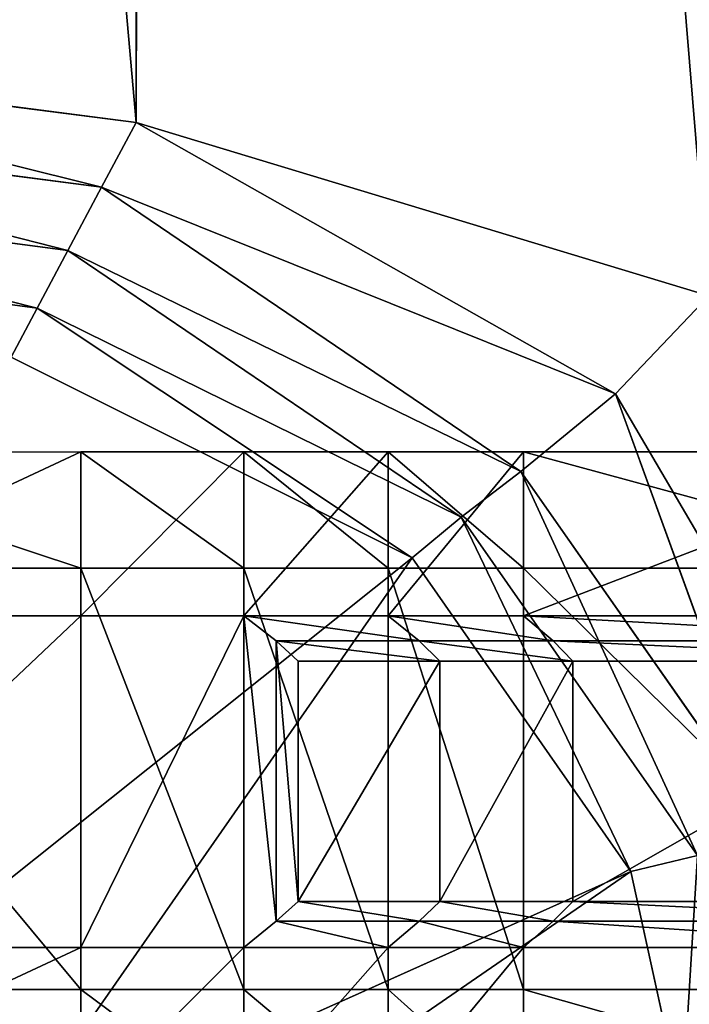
# Model space of a CAD drawing. Extents: x 0 to 31, y 0 to 21.2.
# Tile 397 of 574: x 22.246 to 23.021, y 4.726 to 5.865. Entities that reach past the tile are written whole.
import ezdxf

# ---------------------------------------------------------------- set-up
doc = ezdxf.new("R2010")
doc.units = 0
doc.header["$MEASUREMENT"] = 0
doc.layers.get('0').update_dxf_attribs({"color": 13, "linetype": 'CONTINUOUS'})
for name, color, linetype in [('CAST_IRON', 250, 'CONTINUOUS'), ('GALVANIZED_METAL', 252, 'CONTINUOUS'), ('GRATES', 250, 'CONTINUOUS')]:
    doc.layers.add(name, color=color, linetype=linetype)

# ---------------------------------------------------------------- blocks, each defined once
blk = doc.blocks.new('NGM5058UC_TRADECAD_DXF')
at = {"layer": 'CAST_IRON', "color": 0}
for p, q in [((6.8616, -4.87565, -0.18725), (6.8794, 2.72605, -0.18725)), ((6.8616, -4.87565, -0.18725), (6.8794, 2.72605, -0.18725)), ((6.8616, -4.87565, -0.18725), (6.1622, -4.78625, -0.18725)), ((6.8616, -4.87565, -0.18725), (6.1622, -4.78625, -0.18725)), ((6.8217, -4.95055, -0.17635), (6.1605, -4.86485, -0.17575)), ((6.8217, -4.95055, -0.17635), (6.1605, -4.86485, -0.17575)), ((6.8616, -4.87565, -0.18725), (6.8217, -4.95055, -0.17635)), ((6.8616, -4.87565, -0.18725), (6.8217, -4.95055, -0.17635)), ((7.5241, -5.07615, -0.18725), (6.8616, -4.87565, -0.18725)), ((6.8616, -4.87565, -0.18725), (7.4162, -5.18945, -0.17895)), ((6.8616, -4.87565, -0.18725), (7.4162, -5.18945, -0.17895)), ((7.5241, -5.07615, -0.18725), (6.8616, -4.87565, -0.18725)), ((6.7826, -5.02385, -0.14315), (6.1567, -4.94135, -0.14085)), ((6.7826, -5.02385, -0.14315), (6.1567, -4.94135, -0.14085)), ((6.8217, -4.95055, -0.17635), (6.7826, -5.02385, -0.14315)), ((6.8217, -4.95055, -0.17635), (6.7826, -5.02385, -0.14315)), ((7.4162, -5.18945, -0.17895), (6.8217, -4.95055, -0.17635)), ((6.8217, -4.95055, -0.17635), (7.3066, -5.27935, -0.14405)), ((6.8217, -4.95055, -0.17635), (7.3066, -5.27935, -0.14405)), ((7.4162, -5.18945, -0.17895), (6.8217, -4.95055, -0.17635)), ((6.7471, -5.09065, -0.08905), (6.1508, -5.01025, -0.08415)), ((6.7471, -5.09065, -0.08905), (6.1508, -5.01025, -0.08415)), ((6.7471, -5.09065, -0.08905), (6.7826, -5.02385, -0.14315)), ((6.7471, -5.09065, -0.08905), (6.7826, -5.02385, -0.14315)), ((6.7826, -5.02385, -0.14315), (7.3066, -5.27935, -0.14405)), ((6.7826, -5.02385, -0.14315), (7.3066, -5.27935, -0.14405)), ((7.5241, -5.07615, -0.18725), (7.4162, -5.18945, -0.17895)), ((7.5241, -5.07615, -0.18725), (7.4162, -5.18945, -0.17895)), ((6.717, -5.14705, -0.01805), (6.7471, -5.09065, -0.08905)), ((6.717, -5.14705, -0.01805), (6.7471, -5.09065, -0.08905)), ((6.7471, -5.09065, -0.08905), (7.2377, -5.33245, -0.09105)), ((6.7471, -5.09065, -0.08905), (7.2377, -5.33245, -0.09105)), ((7.1811, -5.37945, -0.02125), (6.717, -5.14705, -0.01805)), ((7.1811, -5.37945, -0.02125), (6.717, -5.14705, -0.01805)), ((7.3066, -5.27935, -0.14405), (7.4162, -5.18945, -0.17895)), ((7.3066, -5.27935, -0.14405), (7.4162, -5.18945, -0.17895)), ((7.7022, -5.67735, -0.17625), (7.4162, -5.18945, -0.17895)), ((7.4162, -5.18945, -0.17895), (7.602, -5.70145, -0.14285)), ((7.4162, -5.18945, -0.17895), (7.602, -5.70145, -0.14285)), ((7.7022, -5.67735, -0.17625), (7.4162, -5.18945, -0.17895)), ((7.2377, -5.33245, -0.09105), (7.3066, -5.27935, -0.14405)), ((7.2377, -5.33245, -0.09105), (7.3066, -5.27935, -0.14405)), ((7.3066, -5.27935, -0.14405), (7.602, -5.70145, -0.14285)), ((7.3066, -5.27935, -0.14405), (7.602, -5.70145, -0.14285)), ((7.2377, -5.33245, -0.09105), (7.1811, -5.37945, -0.02125)), ((7.2377, -5.33245, -0.09105), (7.1811, -5.37945, -0.02125)), ((7.5108, -5.72355, -0.08835), (7.2377, -5.33245, -0.09105)), ((7.5108, -5.72355, -0.08835), (7.2377, -5.33245, -0.09105)), ((6.5712, -5.86575, 0.43245), (7.1811, -5.37945, -0.02125)), ((6.5712, -5.86575, 0.43245), (7.1811, -5.37945, -0.02125)), ((7.434, -5.74205, -0.01705), (7.1811, -5.37945, -0.02125)), ((7.434, -5.74205, -0.01705), (7.1811, -5.37945, -0.02125)), ((7.434, -5.74205, -0.01705), (7.5108, -5.72355, -0.08835)), ((7.434, -5.74205, -0.01705), (7.5108, -5.72355, -0.08835)), ((7.434, -5.74205, -0.01705), (6.6979, -6.07205, 0.44385)), ((7.434, -5.74205, -0.01705), (6.6979, -6.07205, 0.44385)), ((7.434, -5.74205, -0.01705), (6.7371, -6.22205, 0.45035)), ((7.434, -5.74205, -0.01705), (6.7371, -6.22205, 0.45035)), ((7.4932, -6.01305, -0.01685), (7.434, -5.74205, -0.01705)), ((7.4932, -6.01305, -0.01685), (7.434, -5.74205, -0.01705))]:
    blk.add_line(p, q, dxfattribs=at)
at = {"layer": 'GRATES', "color": 0}
for p, q in [((6.3922, -5.25695, 0.98805), (6.7979, -5.25685, 0.98805)), ((6.3922, -5.25695, 0.98805), (6.7979, -5.25685, 0.98805)), ((6.3922, -5.25695, 0.70725), (6.7979, -5.25685, 0.70725)), ((6.3922, -5.25695, 0.70725), (6.7979, -5.25685, 0.70725)), ((6.9864, -5.25685, 0.70725), (6.7979, -5.25685, 0.70725)), ((6.7979, -5.25685, 0.70725), (6.7979, -5.39135, 0.70725)), ((6.9864, -5.25685, 0.98805), (6.7979, -5.25685, 0.98805)), ((6.7979, -5.25685, 0.98805), (6.7979, -5.25685, 0.70725)), ((6.9864, -5.25685, 0.70725), (6.7979, -5.25685, 0.70725)), ((6.7979, -5.44635, 0.98805), (6.7979, -5.25685, 0.98805)), ((6.9864, -5.25685, 0.98805), (6.7979, -5.25685, 0.98805)), ((6.7979, -5.44635, 0.98805), (6.7979, -5.25685, 0.98805)), ((6.7979, -5.25685, 0.98805), (6.7979, -5.25685, 0.70725)), ((6.7979, -5.25685, 0.70725), (6.7979, -5.39135, 0.70725)), ((6.9864, -5.44635, 0.98805), (6.9864, -5.25685, 0.98805)), ((6.9864, -5.25685, 0.98805), (7.1532, -5.25685, 0.98805)), ((6.9864, -5.25685, 0.98805), (7.1532, -5.25685, 0.98805)), ((6.9864, -5.25685, 0.98805), (6.9864, -5.25685, 0.70725)), ((6.9864, -5.25685, 0.70725), (7.1532, -5.25685, 0.70725)), ((6.9864, -5.39135, 0.70725), (6.9864, -5.25685, 0.70725)), ((6.9864, -5.25685, 0.98805), (6.9864, -5.25685, 0.70725)), ((6.9864, -5.44635, 0.98805), (6.9864, -5.25685, 0.98805)), ((6.9864, -5.25685, 0.70725), (7.1532, -5.25685, 0.70725)), ((6.9864, -5.39135, 0.70725), (6.9864, -5.25685, 0.70725)), ((7.1532, -5.25685, 0.98805), (7.1532, -5.44635, 0.98805)), ((7.1532, -5.25685, 0.70725), (7.1532, -5.25685, 0.98805)), ((7.1532, -5.39135, 0.70725), (7.1532, -5.25685, 0.70725)), ((7.3098, -5.25685, 0.98805), (7.1532, -5.25685, 0.98805)), ((7.1532, -5.25685, 0.70725), (7.1532, -5.25685, 0.98805)), ((7.1532, -5.25685, 0.70725), (7.3098, -5.25685, 0.70725)), ((7.1532, -5.25685, 0.98805), (7.1532, -5.44635, 0.98805)), ((7.3098, -5.25685, 0.98805), (7.1532, -5.25685, 0.98805)), ((7.1532, -5.25685, 0.70725), (7.3098, -5.25685, 0.70725)), ((7.1532, -5.39135, 0.70725), (7.1532, -5.25685, 0.70725)), ((7.8053, -5.25685, 0.70725), (7.3098, -5.25685, 0.70725)), ((7.3098, -5.25685, 0.70725), (7.3098, -5.39135, 0.70725)), ((7.3098, -5.25685, 0.70725), (7.3098, -5.25685, 0.98805)), ((7.3098, -5.25685, 0.98805), (7.3098, -5.44635, 0.98805)), ((7.3098, -5.25685, 0.70725), (7.3098, -5.39135, 0.70725)), ((7.8053, -5.25685, 0.98805), (7.3098, -5.25685, 0.98805)), ((7.3098, -5.25685, 0.70725), (7.3098, -5.25685, 0.98805)), ((7.8053, -5.25685, 0.70725), (7.3098, -5.25685, 0.70725)), ((7.3098, -5.25685, 0.98805), (7.3098, -5.44635, 0.98805)), ((7.8053, -5.25685, 0.98805), (7.3098, -5.25685, 0.98805)), ((6.3922, -5.39145, 0.70725), (6.7979, -5.39135, 0.70725)), ((6.3922, -5.39145, 0.70725), (6.7979, -5.39135, 0.70725)), ((6.3922, -5.39145, 0.59665), (6.7979, -5.39135, 0.59665)), ((6.3922, -5.39145, 0.59665), (6.7979, -5.39135, 0.59665)), ((6.7979, -5.39135, 0.70725), (6.9864, -5.39135, 0.70725)), ((6.7979, -5.39135, 0.70725), (6.9864, -5.39135, 0.70725)), ((6.7979, -5.39135, 0.70725), (6.7979, -5.87865, 0.70725)), ((6.7979, -5.39135, 0.70725), (6.7979, -5.39135, 0.59665)), ((6.7979, -5.39135, 0.59665), (6.7979, -5.87865, 0.59665)), ((6.7979, -5.39135, 0.70725), (6.7979, -5.87865, 0.70725)), ((6.7979, -5.39135, 0.70725), (6.7979, -5.39135, 0.59665)), ((6.7979, -5.39135, 0.59665), (6.7979, -5.87865, 0.59665)), ((6.9864, -5.87865, 0.70725), (6.9864, -5.39135, 0.70725)), ((6.9864, -5.39135, 0.70725), (7.1532, -5.39135, 0.70725)), ((6.9864, -5.39135, 0.70725), (7.1532, -5.39135, 0.70725)), ((6.9864, -5.87865, 0.70725), (6.9864, -5.39135, 0.70725)), ((7.1532, -5.87865, 0.70725), (7.1532, -5.39135, 0.70725)), ((7.3098, -5.39135, 0.70725), (7.1532, -5.39135, 0.70725)), ((7.1532, -5.87865, 0.70725), (7.1532, -5.39135, 0.70725)), ((7.3098, -5.39135, 0.70725), (7.1532, -5.39135, 0.70725)), ((7.3098, -5.39135, 0.70725), (7.8053, -5.39135, 0.70725)), ((7.3098, -5.39135, 0.70725), (7.8053, -5.39135, 0.70725)), ((7.3098, -5.39135, 0.70725), (7.3098, -5.87865, 0.70725)), ((7.3098, -5.39135, 0.70725), (7.3098, -5.87865, 0.70725)), ((6.3922, -5.44635, 0.98805), (6.7979, -5.44635, 0.98805)), ((6.3922, -5.44635, 0.98805), (6.7979, -5.44635, 0.98805)), ((6.7979, -5.82985, 0.98805), (6.7979, -5.44635, 0.98805)), ((6.7979, -5.44635, 0.98805), (6.9864, -5.44635, 0.98805)), ((6.7979, -5.44635, 0.98805), (6.9864, -5.44635, 0.98805)), ((6.7979, -5.82985, 0.98805), (6.7979, -5.44635, 0.98805)), ((7.1532, -5.44635, 0.98805), (6.9864, -5.44635, 0.98805)), ((6.9864, -5.44635, 0.98805), (7.0238, -5.47545, 1.46245)), ((6.9864, -5.82985, 0.98805), (6.9864, -5.44635, 0.98805)), ((6.9864, -5.44635, 0.98805), (7.0238, -5.47545, 1.46245)), ((7.1532, -5.44635, 0.98805), (6.9864, -5.44635, 0.98805)), ((6.9864, -5.82985, 0.98805), (6.9864, -5.44635, 0.98805)), ((7.1532, -5.44635, 0.98805), (7.1889, -5.47545, 1.46245)), ((7.3098, -5.44635, 0.98805), (7.1532, -5.44635, 0.98805)), ((7.1532, -5.44635, 0.98805), (7.1889, -5.47545, 1.46245)), ((7.3098, -5.44635, 0.98805), (7.1532, -5.44635, 0.98805)), ((7.3098, -5.44635, 0.98805), (7.3439, -5.47545, 1.46245)), ((7.8053, -5.44635, 0.98805), (7.3098, -5.44635, 0.98805)), ((7.3098, -5.44635, 0.98805), (7.3439, -5.47545, 1.46245)), ((7.8053, -5.44635, 0.98805), (7.3098, -5.44635, 0.98805)), ((7.0238, -5.47545, 1.46245), (7.0238, -5.79965, 1.46245)), ((7.0238, -5.47545, 1.46245), (7.049, -5.49875, 1.81005)), ((7.0238, -5.47545, 1.46245), (7.0238, -5.79965, 1.46245)), ((7.1889, -5.47545, 1.46245), (7.0238, -5.47545, 1.46245)), ((7.0238, -5.47545, 1.46245), (7.049, -5.49875, 1.81005)), ((7.1889, -5.47545, 1.46245), (7.0238, -5.47545, 1.46245)), ((7.3439, -5.47545, 1.46245), (7.1889, -5.47545, 1.46245)), ((7.1889, -5.47545, 1.46245), (7.213, -5.49875, 1.81005)), ((7.1889, -5.47545, 1.46245), (7.213, -5.49875, 1.81005)), ((7.3439, -5.47545, 1.46245), (7.1889, -5.47545, 1.46245)), ((7.3669, -5.49875, 1.81005), (7.3439, -5.47545, 1.46245)), ((7.3439, -5.47545, 1.46245), (7.8344, -5.47545, 1.46245)), ((7.3439, -5.47545, 1.46245), (7.8344, -5.47545, 1.46245)), ((7.3669, -5.49875, 1.81005), (7.3439, -5.47545, 1.46245)), ((7.049, -5.77685, 1.81005), (7.049, -5.49875, 1.81005)), ((7.049, -5.49875, 1.81005), (7.213, -5.49875, 1.81005)), ((7.049, -5.77685, 1.81005), (7.049, -5.49875, 1.81005)), ((7.049, -5.49875, 1.81005), (7.213, -5.49875, 1.81005)), ((7.213, -5.49875, 1.81005), (7.213, -5.77685, 1.81005)), ((7.213, -5.49875, 1.81005), (7.213, -5.77685, 1.81005)), ((7.213, -5.49875, 1.81005), (7.3669, -5.49875, 1.81005)), ((7.213, -5.49875, 1.81005), (7.3669, -5.49875, 1.81005)), ((7.854, -5.49875, 1.81005), (7.3669, -5.49875, 1.81005)), ((7.3669, -5.49875, 1.81005), (7.3669, -5.77685, 1.81005)), ((7.3669, -5.49875, 1.81005), (7.3669, -5.77685, 1.81005)), ((7.854, -5.49875, 1.81005), (7.3669, -5.49875, 1.81005)), ((7.049, -5.77685, 1.81005), (7.0238, -5.79965, 1.46245)), ((7.049, -5.77685, 1.81005), (7.0238, -5.79965, 1.46245)), ((7.213, -5.77685, 1.81005), (7.049, -5.77685, 1.81005)), ((7.213, -5.77685, 1.81005), (7.049, -5.77685, 1.81005)), ((7.213, -5.77685, 1.81005), (7.1889, -5.79965, 1.46245)), ((7.213, -5.77685, 1.81005), (7.1889, -5.79965, 1.46245)), ((7.3669, -5.77685, 1.81005), (7.213, -5.77685, 1.81005)), ((7.3669, -5.77685, 1.81005), (7.213, -5.77685, 1.81005)), ((7.3669, -5.77685, 1.81005), (7.3439, -5.79965, 1.46245)), ((7.3669, -5.77685, 1.81005), (7.3439, -5.79965, 1.46245)), ((7.854, -5.77685, 1.81005), (7.3669, -5.77685, 1.81005)), ((7.854, -5.77685, 1.81005), (7.3669, -5.77685, 1.81005)), ((7.0238, -5.79965, 1.46245), (6.9864, -5.82985, 0.98805)), ((7.0238, -5.79965, 1.46245), (6.9864, -5.82985, 0.98805)), ((7.1889, -5.79965, 1.46245), (7.0238, -5.79965, 1.46245)), ((7.1889, -5.79965, 1.46245), (7.0238, -5.79965, 1.46245)), ((7.1889, -5.79965, 1.46245), (7.1532, -5.82985, 0.98805)), ((7.1889, -5.79965, 1.46245), (7.1532, -5.82985, 0.98805)), ((7.3439, -5.79965, 1.46245), (7.1889, -5.79965, 1.46245)), ((7.3439, -5.79965, 1.46245), (7.1889, -5.79965, 1.46245)), ((7.3098, -5.82985, 0.98805), (7.3439, -5.79965, 1.46245)), ((7.3098, -5.82985, 0.98805), (7.3439, -5.79965, 1.46245)), ((7.3439, -5.79965, 1.46245), (7.8344, -5.79965, 1.46245)), ((7.3439, -5.79965, 1.46245), (7.8344, -5.79965, 1.46245)), ((6.3922, -5.82985, 0.98805), (6.7979, -5.82985, 0.98805)), ((6.3922, -5.82985, 0.98805), (6.7979, -5.82985, 0.98805)), ((6.9864, -5.82985, 0.98805), (6.7979, -5.82985, 0.98805)), ((6.7979, -6.01905, 0.98805), (6.7979, -5.82985, 0.98805)), ((6.9864, -5.82985, 0.98805), (6.7979, -5.82985, 0.98805)), ((6.7979, -6.01905, 0.98805), (6.7979, -5.82985, 0.98805)), ((6.9864, -6.01905, 0.98805), (6.9864, -5.82985, 0.98805)), ((6.9864, -5.82985, 0.98805), (7.1532, -5.82985, 0.98805)), ((6.9864, -6.01905, 0.98805), (6.9864, -5.82985, 0.98805)), ((6.9864, -5.82985, 0.98805), (7.1532, -5.82985, 0.98805)), ((7.1532, -5.82985, 0.98805), (7.1532, -6.01905, 0.98805)), ((7.1532, -5.82985, 0.98805), (7.1532, -6.01905, 0.98805)), ((7.1532, -5.82985, 0.98805), (7.3098, -5.82985, 0.98805)), ((7.1532, -5.82985, 0.98805), (7.3098, -5.82985, 0.98805)), ((7.8053, -5.82985, 0.98805), (7.3098, -5.82985, 0.98805)), ((7.3098, -5.82985, 0.98805), (7.3098, -6.01905, 0.98805)), ((7.3098, -5.82985, 0.98805), (7.3098, -6.01905, 0.98805)), ((7.8053, -5.82985, 0.98805), (7.3098, -5.82985, 0.98805)), ((6.3922, -5.87865, 0.70725), (6.7979, -5.87865, 0.70725)), ((6.7979, -5.87865, 0.59665), (6.3922, -5.87865, 0.59665)), ((6.7979, -5.87865, 0.59665), (6.3922, -5.87865, 0.59665)), ((6.3922, -5.87865, 0.70725), (6.7979, -5.87865, 0.70725)), ((6.7979, -5.87865, 0.70725), (6.9864, -5.87865, 0.70725)), ((6.7979, -5.87865, 0.70725), (6.9864, -5.87865, 0.70725)), ((6.7979, -5.87865, 0.70725), (6.7979, -6.01905, 0.70725)), ((6.7979, -5.87865, 0.59665), (6.7979, -5.87865, 0.70725)), ((6.7979, -5.87865, 0.59665), (6.7979, -5.87865, 0.70725)), ((6.7979, -5.87865, 0.70725), (6.7979, -6.01905, 0.70725)), ((7.1532, -5.87865, 0.70725), (6.9864, -5.87865, 0.70725)), ((6.9864, -5.87865, 0.70725), (6.9864, -6.01905, 0.70725)), ((6.9864, -5.87865, 0.70725), (6.9864, -6.01905, 0.70725)), ((7.1532, -5.87865, 0.70725), (6.9864, -5.87865, 0.70725)), ((7.1532, -6.01905, 0.70725), (7.1532, -5.87865, 0.70725)), ((7.3098, -5.87865, 0.70725), (7.1532, -5.87865, 0.70725)), ((7.1532, -6.01905, 0.70725), (7.1532, -5.87865, 0.70725)), ((7.3098, -5.87865, 0.70725), (7.1532, -5.87865, 0.70725)), ((7.3098, -5.87865, 0.70725), (7.8053, -5.87865, 0.70725)), ((7.3098, -5.87865, 0.70725), (7.8053, -5.87865, 0.70725)), ((7.3098, -5.87865, 0.70725), (7.3098, -6.01905, 0.70725)), ((7.3098, -5.87865, 0.70725), (7.3098, -6.01905, 0.70725))]:
    blk.add_line(p, q, dxfattribs=at)
at = {"layer": 'CAST_IRON', "color": 0}
mesh = blk.add_polyface(dxfattribs=at)
corners = [(6.1889, 2.72605, -0.18725), (6.8616, -4.87565, -0.18725), (6.1622, -4.78625, -0.18725), (6.8794, 2.72605, -0.18725)]
mesh.append_faces([[corners[k] for k in face] for face in [(0, 1, 2), (1, 0, 3)]], dxfattribs={"vtx0": -1, "color": 0})
mesh = blk.add_polyface(dxfattribs=at)
corners = [(6.8794, 2.72605, -0.18725), (7.5241, -5.07615, -0.18725), (6.8616, -4.87565, -0.18725), (7.5831, 2.72605, -0.18725)]
mesh.append_faces([[corners[k] for k in face] for face in [(0, 1, 2), (1, 0, 3)]], dxfattribs={"vtx0": -1, "color": 0})
mesh = blk.add_polyface(dxfattribs=at)
corners = [(6.8217, -4.95055, -0.17635), (6.1605, -4.86485, -0.17575), (6.1622, -4.78625, -0.18725)]
mesh.append_faces([[corners[k] for k in face] for face in [(0, 1, 2)]], dxfattribs={"color": 0})
mesh = blk.add_polyface(dxfattribs=at)
corners = [(6.8616, -4.87565, -0.18725), (6.8217, -4.95055, -0.17635), (6.1622, -4.78625, -0.18725)]
mesh.append_faces([[corners[k] for k in face] for face in [(0, 1, 2)]], dxfattribs={"color": 0})
mesh = blk.add_polyface(dxfattribs=at)
corners = [(6.7826, -5.02385, -0.14315), (6.1567, -4.94135, -0.14085), (6.1605, -4.86485, -0.17575)]
mesh.append_faces([[corners[k] for k in face] for face in [(0, 1, 2)]], dxfattribs={"color": 0})
mesh = blk.add_polyface(dxfattribs=at)
corners = [(6.8217, -4.95055, -0.17635), (6.7826, -5.02385, -0.14315), (6.1605, -4.86485, -0.17575)]
mesh.append_faces([[corners[k] for k in face] for face in [(0, 1, 2)]], dxfattribs={"color": 0})
mesh = blk.add_polyface(dxfattribs=at)
corners = [(7.4162, -5.18945, -0.17895), (6.8217, -4.95055, -0.17635), (6.8616, -4.87565, -0.18725)]
mesh.append_faces([[corners[k] for k in face] for face in [(0, 1, 2)]], dxfattribs={"color": 0})
mesh = blk.add_polyface(dxfattribs=at)
corners = [(7.5241, -5.07615, -0.18725), (7.4162, -5.18945, -0.17895), (6.8616, -4.87565, -0.18725)]
mesh.append_faces([[corners[k] for k in face] for face in [(0, 1, 2)]], dxfattribs={"color": 0})
mesh = blk.add_polyface(dxfattribs=at)
corners = [(6.7471, -5.09065, -0.08905), (6.1508, -5.01025, -0.08415), (6.1567, -4.94135, -0.14085)]
mesh.append_faces([[corners[k] for k in face] for face in [(0, 1, 2)]], dxfattribs={"color": 0})
mesh = blk.add_polyface(dxfattribs=at)
corners = [(6.7826, -5.02385, -0.14315), (6.7471, -5.09065, -0.08905), (6.1567, -4.94135, -0.14085)]
mesh.append_faces([[corners[k] for k in face] for face in [(0, 1, 2)]], dxfattribs={"color": 0})
mesh = blk.add_polyface(dxfattribs=at)
corners = [(7.3066, -5.27935, -0.14405), (6.7826, -5.02385, -0.14315), (6.8217, -4.95055, -0.17635)]
mesh.append_faces([[corners[k] for k in face] for face in [(0, 1, 2)]], dxfattribs={"color": 0})
mesh = blk.add_polyface(dxfattribs=at)
corners = [(7.4162, -5.18945, -0.17895), (7.3066, -5.27935, -0.14405), (6.8217, -4.95055, -0.17635)]
mesh.append_faces([[corners[k] for k in face] for face in [(0, 1, 2)]], dxfattribs={"color": 0})
mesh = blk.add_polyface(dxfattribs=at)
corners = [(6.717, -5.14705, -0.01805), (6.1508, -5.01025, -0.08415), (6.7471, -5.09065, -0.08905)]
mesh.append_faces([[corners[k] for k in face] for face in [(0, 1, 2)]], dxfattribs={"color": 0})
mesh = blk.add_polyface(dxfattribs=at)
corners = [(7.2377, -5.33245, -0.09105), (6.7471, -5.09065, -0.08905), (6.7826, -5.02385, -0.14315)]
mesh.append_faces([[corners[k] for k in face] for face in [(0, 1, 2)]], dxfattribs={"color": 0})
mesh = blk.add_polyface(dxfattribs=at)
corners = [(7.3066, -5.27935, -0.14405), (7.2377, -5.33245, -0.09105), (6.7826, -5.02385, -0.14315)]
mesh.append_faces([[corners[k] for k in face] for face in [(0, 1, 2)]], dxfattribs={"color": 0})
mesh = blk.add_polyface(dxfattribs=at)
corners = [(7.7022, -5.67735, -0.17625), (7.4162, -5.18945, -0.17895), (7.5241, -5.07615, -0.18725)]
mesh.append_faces([[corners[k] for k in face] for face in [(0, 1, 2)]], dxfattribs={"color": 0})
mesh = blk.add_polyface(dxfattribs=at)
corners = [(7.1811, -5.37945, -0.02125), (6.717, -5.14705, -0.01805), (6.7471, -5.09065, -0.08905)]
mesh.append_faces([[corners[k] for k in face] for face in [(0, 1, 2)]], dxfattribs={"color": 0})
mesh = blk.add_polyface(dxfattribs=at)
corners = [(7.2377, -5.33245, -0.09105), (7.1811, -5.37945, -0.02125), (6.7471, -5.09065, -0.08905)]
mesh.append_faces([[corners[k] for k in face] for face in [(0, 1, 2)]], dxfattribs={"color": 0})
mesh = blk.add_polyface(dxfattribs=at)
corners = [(7.1811, -5.37945, -0.02125), (6.5712, -5.86575, 0.43245), (6.717, -5.14705, -0.01805)]
mesh.append_faces([[corners[k] for k in face] for face in [(0, 1, 2)]], dxfattribs={"color": 0})
mesh = blk.add_polyface(dxfattribs=at)
corners = [(7.602, -5.70145, -0.14285), (7.3066, -5.27935, -0.14405), (7.4162, -5.18945, -0.17895)]
mesh.append_faces([[corners[k] for k in face] for face in [(0, 1, 2)]], dxfattribs={"color": 0})
mesh = blk.add_polyface(dxfattribs=at)
corners = [(7.7022, -5.67735, -0.17625), (7.602, -5.70145, -0.14285), (7.4162, -5.18945, -0.17895)]
mesh.append_faces([[corners[k] for k in face] for face in [(0, 1, 2)]], dxfattribs={"color": 0})
mesh = blk.add_polyface(dxfattribs=at)
corners = [(7.5108, -5.72355, -0.08835), (7.2377, -5.33245, -0.09105), (7.3066, -5.27935, -0.14405)]
mesh.append_faces([[corners[k] for k in face] for face in [(0, 1, 2)]], dxfattribs={"color": 0})
mesh = blk.add_polyface(dxfattribs=at)
corners = [(7.602, -5.70145, -0.14285), (7.5108, -5.72355, -0.08835), (7.3066, -5.27935, -0.14405)]
mesh.append_faces([[corners[k] for k in face] for face in [(0, 1, 2)]], dxfattribs={"color": 0})
mesh = blk.add_polyface(dxfattribs=at)
corners = [(7.434, -5.74205, -0.01705), (7.1811, -5.37945, -0.02125), (7.2377, -5.33245, -0.09105)]
mesh.append_faces([[corners[k] for k in face] for face in [(0, 1, 2)]], dxfattribs={"color": 0})
mesh = blk.add_polyface(dxfattribs=at)
corners = [(7.5108, -5.72355, -0.08835), (7.434, -5.74205, -0.01705), (7.2377, -5.33245, -0.09105)]
mesh.append_faces([[corners[k] for k in face] for face in [(0, 1, 2)]], dxfattribs={"color": 0})
mesh = blk.add_polyface(dxfattribs=at)
corners = [(7.1811, -5.37945, -0.02125), (6.6979, -6.07205, 0.44385), (6.5712, -5.86575, 0.43245)]
mesh.append_faces([[corners[k] for k in face] for face in [(0, 1, 2)]], dxfattribs={"color": 0})
mesh = blk.add_polyface(dxfattribs=at)
corners = [(7.434, -5.74205, -0.01705), (6.6979, -6.07205, 0.44385), (7.1811, -5.37945, -0.02125)]
mesh.append_faces([[corners[k] for k in face] for face in [(0, 1, 2)]], dxfattribs={"color": 0})
mesh = blk.add_polyface(dxfattribs=at)
corners = [(7.5108, -5.72355, -0.08835), (7.4932, -6.01305, -0.01685), (7.434, -5.74205, -0.01705), (7.5713, -6.00085, -0.08815)]
mesh.append_faces([[corners[k] for k in face] for face in [(0, 1, 2), (1, 0, 3)]], dxfattribs={"vtx0": -1, "color": 0})
mesh = blk.add_polyface(dxfattribs=at)
corners = [(7.434, -5.74205, -0.01705), (6.7371, -6.22205, 0.45035), (6.6979, -6.07205, 0.44385)]
mesh.append_faces([[corners[k] for k in face] for face in [(0, 1, 2)]], dxfattribs={"color": 0})
mesh = blk.add_polyface(dxfattribs=at)
corners = [(7.4932, -6.01305, -0.01685), (6.7371, -6.22205, 0.45035), (7.434, -5.74205, -0.01705)]
mesh.append_faces([[corners[k] for k in face] for face in [(0, 1, 2)]], dxfattribs={"color": 0})
at = {"layer": 'GALVANIZED_METAL', "color": 0}
mesh = blk.add_polyface(dxfattribs=at)
corners = [(-14.2165, -9.41305, -1.89865), (14.216, 9.40775, -1.89865), (-14.3866, -9.24295, -1.89865), (14.386, 9.23775, -1.89865)]
mesh.append_faces([[corners[k] for k in face] for face in [(0, 1, 2), (1, 0, 3)]], dxfattribs={"vtx0": -1, "color": 0})
mesh = blk.add_polyface(dxfattribs=at)
corners = [(14.216, 9.40775, -1.89865), (-14.2165, 9.40775, -1.89865), (-14.3866, -9.24295, -1.89865)]
mesh.append_faces([[corners[k] for k in face] for face in [(0, 1, 2)]], dxfattribs={"color": 0})
mesh = blk.add_polyface(dxfattribs=at)
corners = [(14.386, 9.23775, -1.89865), (-14.2165, -9.41305, -1.89865), (14.2159, -9.41295, -1.89865)]
mesh.append_faces([[corners[k] for k in face] for face in [(0, 1, 2)]], dxfattribs={"color": 0})
at = {"layer": 'GRATES', "color": 0}
mesh = blk.add_polyface(dxfattribs=at)
corners = [(6.7979, -5.25685, 0.98805), (6.3922, -5.44635, 0.98805), (6.3922, -5.25695, 0.98805), (6.7979, -5.44635, 0.98805)]
mesh.append_faces([[corners[k] for k in face] for face in [(0, 1, 2), (1, 0, 3)]], dxfattribs={"vtx0": -1, "color": 0})
mesh = blk.add_polyface(dxfattribs=at)
corners = [(6.7979, -5.25685, 0.98805), (6.3922, -5.25695, 0.70725), (6.7979, -5.25685, 0.70725), (6.3922, -5.25695, 0.98805)]
mesh.append_faces([[corners[k] for k in face] for face in [(0, 1, 2), (1, 0, 3)]], dxfattribs={"vtx0": -1, "color": 0})
mesh = blk.add_polyface(dxfattribs=at)
corners = [(6.7979, -5.39135, 0.70725), (6.3922, -5.25695, 0.70725), (6.3922, -5.39145, 0.70725), (6.7979, -5.25685, 0.70725)]
mesh.append_faces([[corners[k] for k in face] for face in [(0, 1, 2), (1, 0, 3)]], dxfattribs={"vtx0": -1, "color": 0})
mesh = blk.add_polyface(dxfattribs=at)
corners = [(6.9864, -5.39135, 0.70725), (6.7979, -5.25685, 0.70725), (6.7979, -5.39135, 0.70725), (6.9864, -5.25685, 0.70725)]
mesh.append_faces([[corners[k] for k in face] for face in [(0, 1, 2), (1, 0, 3)]], dxfattribs={"vtx0": -1, "color": 0})
mesh = blk.add_polyface(dxfattribs=at)
corners = [(6.9864, -5.25685, 0.98805), (6.7979, -5.25685, 0.70725), (6.9864, -5.25685, 0.70725), (6.7979, -5.25685, 0.98805)]
mesh.append_faces([[corners[k] for k in face] for face in [(0, 1, 2), (1, 0, 3)]], dxfattribs={"vtx0": -1, "color": 0})
mesh = blk.add_polyface(dxfattribs=at)
corners = [(6.9864, -5.25685, 0.98805), (6.7979, -5.44635, 0.98805), (6.7979, -5.25685, 0.98805), (6.9864, -5.44635, 0.98805)]
mesh.append_faces([[corners[k] for k in face] for face in [(0, 1, 2), (1, 0, 3)]], dxfattribs={"vtx0": -1, "color": 0})
mesh = blk.add_polyface(dxfattribs=at)
corners = [(7.1532, -5.25685, 0.98805), (6.9864, -5.44635, 0.98805), (6.9864, -5.25685, 0.98805), (7.1532, -5.44635, 0.98805)]
mesh.append_faces([[corners[k] for k in face] for face in [(0, 1, 2), (1, 0, 3)]], dxfattribs={"vtx0": -1, "color": 0})
mesh = blk.add_polyface(dxfattribs=at)
corners = [(7.1532, -5.25685, 0.98805), (6.9864, -5.25685, 0.70725), (7.1532, -5.25685, 0.70725), (6.9864, -5.25685, 0.98805)]
mesh.append_faces([[corners[k] for k in face] for face in [(0, 1, 2), (1, 0, 3)]], dxfattribs={"vtx0": -1, "color": 0})
mesh = blk.add_polyface(dxfattribs=at)
corners = [(7.1532, -5.39135, 0.70725), (6.9864, -5.25685, 0.70725), (6.9864, -5.39135, 0.70725), (7.1532, -5.25685, 0.70725)]
mesh.append_faces([[corners[k] for k in face] for face in [(0, 1, 2), (1, 0, 3)]], dxfattribs={"vtx0": -1, "color": 0})
mesh = blk.add_polyface(dxfattribs=at)
corners = [(7.3098, -5.25685, 0.98805), (7.1532, -5.25685, 0.70725), (7.3098, -5.25685, 0.70725), (7.1532, -5.25685, 0.98805)]
mesh.append_faces([[corners[k] for k in face] for face in [(0, 1, 2), (1, 0, 3)]], dxfattribs={"vtx0": -1, "color": 0})
mesh = blk.add_polyface(dxfattribs=at)
corners = [(7.3098, -5.25685, 0.98805), (7.1532, -5.44635, 0.98805), (7.1532, -5.25685, 0.98805), (7.3098, -5.44635, 0.98805)]
mesh.append_faces([[corners[k] for k in face] for face in [(0, 1, 2), (1, 0, 3)]], dxfattribs={"vtx0": -1, "color": 0})
mesh = blk.add_polyface(dxfattribs=at)
corners = [(7.3098, -5.39135, 0.70725), (7.1532, -5.25685, 0.70725), (7.1532, -5.39135, 0.70725), (7.3098, -5.25685, 0.70725)]
mesh.append_faces([[corners[k] for k in face] for face in [(0, 1, 2), (1, 0, 3)]], dxfattribs={"vtx0": -1, "color": 0})
mesh = blk.add_polyface(dxfattribs=at)
corners = [(7.8053, -5.39135, 0.70725), (7.3098, -5.25685, 0.70725), (7.3098, -5.39135, 0.70725), (7.8053, -5.25685, 0.70725)]
mesh.append_faces([[corners[k] for k in face] for face in [(0, 1, 2), (1, 0, 3)]], dxfattribs={"vtx0": -1, "color": 0})
mesh = blk.add_polyface(dxfattribs=at)
corners = [(7.8053, -5.25685, 0.98805), (7.3098, -5.25685, 0.70725), (7.8053, -5.25685, 0.70725), (7.3098, -5.25685, 0.98805)]
mesh.append_faces([[corners[k] for k in face] for face in [(0, 1, 2), (1, 0, 3)]], dxfattribs={"vtx0": -1, "color": 0})
mesh = blk.add_polyface(dxfattribs=at)
corners = [(7.8053, -5.25685, 0.98805), (7.3098, -5.44635, 0.98805), (7.3098, -5.25685, 0.98805), (7.8053, -5.44635, 0.98805)]
mesh.append_faces([[corners[k] for k in face] for face in [(0, 1, 2), (1, 0, 3)]], dxfattribs={"vtx0": -1, "color": 0})
mesh = blk.add_polyface(dxfattribs=at)
corners = [(6.7979, -5.39135, 0.70725), (6.3922, -5.39145, 0.59665), (6.7979, -5.39135, 0.59665), (6.3922, -5.39145, 0.70725)]
mesh.append_faces([[corners[k] for k in face] for face in [(0, 1, 2), (1, 0, 3)]], dxfattribs={"vtx0": -1, "color": 0})
mesh = blk.add_polyface(dxfattribs=at)
corners = [(6.7979, -5.87865, 0.59665), (6.3922, -5.39145, 0.59665), (6.3922, -5.87865, 0.59665), (6.7979, -5.39135, 0.59665)]
mesh.append_faces([[corners[k] for k in face] for face in [(0, 1, 2), (1, 0, 3)]], dxfattribs={"vtx0": -1, "color": 0})
mesh = blk.add_polyface(dxfattribs=at)
corners = [(6.9864, -5.87865, 0.70725), (6.7979, -5.39135, 0.70725), (6.7979, -5.87865, 0.70725), (6.9864, -5.39135, 0.70725)]
mesh.append_faces([[corners[k] for k in face] for face in [(0, 1, 2), (1, 0, 3)]], dxfattribs={"vtx0": -1, "color": 0})
mesh = blk.add_polyface(dxfattribs=at)
corners = [(6.7979, -5.39135, 0.70725), (6.7979, -5.87865, 0.59665), (6.7979, -5.87865, 0.70725), (6.7979, -5.39135, 0.59665)]
mesh.append_faces([[corners[k] for k in face] for face in [(0, 1, 2), (1, 0, 3)]], dxfattribs={"vtx0": -1, "color": 0})
mesh = blk.add_polyface(dxfattribs=at)
corners = [(7.1532, -5.87865, 0.70725), (6.9864, -5.39135, 0.70725), (6.9864, -5.87865, 0.70725), (7.1532, -5.39135, 0.70725)]
mesh.append_faces([[corners[k] for k in face] for face in [(0, 1, 2), (1, 0, 3)]], dxfattribs={"vtx0": -1, "color": 0})
mesh = blk.add_polyface(dxfattribs=at)
corners = [(7.3098, -5.87865, 0.70725), (7.1532, -5.39135, 0.70725), (7.1532, -5.87865, 0.70725), (7.3098, -5.39135, 0.70725)]
mesh.append_faces([[corners[k] for k in face] for face in [(0, 1, 2), (1, 0, 3)]], dxfattribs={"vtx0": -1, "color": 0})
mesh = blk.add_polyface(dxfattribs=at)
corners = [(7.8053, -5.87865, 0.70725), (7.3098, -5.39135, 0.70725), (7.3098, -5.87865, 0.70725), (7.8053, -5.39135, 0.70725)]
mesh.append_faces([[corners[k] for k in face] for face in [(0, 1, 2), (1, 0, 3)]], dxfattribs={"vtx0": -1, "color": 0})
mesh = blk.add_polyface(dxfattribs=at)
corners = [(6.7979, -5.44635, 0.98805), (6.3922, -5.82985, 0.98805), (6.3922, -5.44635, 0.98805), (6.7979, -5.82985, 0.98805)]
mesh.append_faces([[corners[k] for k in face] for face in [(0, 1, 2), (1, 0, 3)]], dxfattribs={"vtx0": -1, "color": 0})
mesh = blk.add_polyface(dxfattribs=at)
corners = [(6.9864, -5.44635, 0.98805), (6.7979, -5.82985, 0.98805), (6.7979, -5.44635, 0.98805), (6.9864, -5.82985, 0.98805)]
mesh.append_faces([[corners[k] for k in face] for face in [(0, 1, 2), (1, 0, 3)]], dxfattribs={"vtx0": -1, "color": 0})
mesh = blk.add_polyface(dxfattribs=at)
corners = [(6.9864, -5.44635, 0.98805), (7.0238, -5.79965, 1.46245), (6.9864, -5.82985, 0.98805), (7.0238, -5.47545, 1.46245)]
mesh.append_faces([[corners[k] for k in face] for face in [(0, 1, 2), (1, 0, 3)]], dxfattribs={"vtx0": -1, "color": 0})
mesh = blk.add_polyface(dxfattribs=at)
corners = [(7.1889, -5.47545, 1.46245), (6.9864, -5.44635, 0.98805), (7.1532, -5.44635, 0.98805), (7.0238, -5.47545, 1.46245)]
mesh.append_faces([[corners[k] for k in face] for face in [(0, 1, 2), (1, 0, 3)]], dxfattribs={"vtx0": -1, "color": 0})
mesh = blk.add_polyface(dxfattribs=at)
corners = [(7.3439, -5.47545, 1.46245), (7.1532, -5.44635, 0.98805), (7.3098, -5.44635, 0.98805), (7.1889, -5.47545, 1.46245)]
mesh.append_faces([[corners[k] for k in face] for face in [(0, 1, 2), (1, 0, 3)]], dxfattribs={"vtx0": -1, "color": 0})
mesh = blk.add_polyface(dxfattribs=at)
corners = [(7.8344, -5.47545, 1.46245), (7.3098, -5.44635, 0.98805), (7.8053, -5.44635, 0.98805), (7.3439, -5.47545, 1.46245)]
mesh.append_faces([[corners[k] for k in face] for face in [(0, 1, 2), (1, 0, 3)]], dxfattribs={"vtx0": -1, "color": 0})
mesh = blk.add_polyface(dxfattribs=at)
corners = [(7.0238, -5.47545, 1.46245), (7.049, -5.77685, 1.81005), (7.0238, -5.79965, 1.46245), (7.049, -5.49875, 1.81005)]
mesh.append_faces([[corners[k] for k in face] for face in [(0, 1, 2), (1, 0, 3)]], dxfattribs={"vtx0": -1, "color": 0})
mesh = blk.add_polyface(dxfattribs=at)
corners = [(7.213, -5.49875, 1.81005), (7.0238, -5.47545, 1.46245), (7.1889, -5.47545, 1.46245), (7.049, -5.49875, 1.81005)]
mesh.append_faces([[corners[k] for k in face] for face in [(0, 1, 2), (1, 0, 3)]], dxfattribs={"vtx0": -1, "color": 0})
mesh = blk.add_polyface(dxfattribs=at)
corners = [(7.3669, -5.49875, 1.81005), (7.1889, -5.47545, 1.46245), (7.3439, -5.47545, 1.46245), (7.213, -5.49875, 1.81005)]
mesh.append_faces([[corners[k] for k in face] for face in [(0, 1, 2), (1, 0, 3)]], dxfattribs={"vtx0": -1, "color": 0})
mesh = blk.add_polyface(dxfattribs=at)
corners = [(7.854, -5.49875, 1.81005), (7.3439, -5.47545, 1.46245), (7.8344, -5.47545, 1.46245), (7.3669, -5.49875, 1.81005)]
mesh.append_faces([[corners[k] for k in face] for face in [(0, 1, 2), (1, 0, 3)]], dxfattribs={"vtx0": -1, "color": 0})
mesh = blk.add_polyface(dxfattribs=at)
corners = [(7.213, -5.49875, 1.81005), (7.049, -5.77685, 1.81005), (7.049, -5.49875, 1.81005), (7.213, -5.77685, 1.81005)]
mesh.append_faces([[corners[k] for k in face] for face in [(0, 1, 2), (1, 0, 3)]], dxfattribs={"vtx0": -1, "color": 0})
mesh = blk.add_polyface(dxfattribs=at)
corners = [(7.3669, -5.49875, 1.81005), (7.213, -5.77685, 1.81005), (7.213, -5.49875, 1.81005), (7.3669, -5.77685, 1.81005)]
mesh.append_faces([[corners[k] for k in face] for face in [(0, 1, 2), (1, 0, 3)]], dxfattribs={"vtx0": -1, "color": 0})
mesh = blk.add_polyface(dxfattribs=at)
corners = [(7.854, -5.49875, 1.81005), (7.3669, -5.77685, 1.81005), (7.3669, -5.49875, 1.81005), (7.854, -5.77685, 1.81005)]
mesh.append_faces([[corners[k] for k in face] for face in [(0, 1, 2), (1, 0, 3)]], dxfattribs={"vtx0": -1, "color": 0})
mesh = blk.add_polyface(dxfattribs=at)
corners = [(7.049, -5.77685, 1.81005), (7.1889, -5.79965, 1.46245), (7.0238, -5.79965, 1.46245), (7.213, -5.77685, 1.81005)]
mesh.append_faces([[corners[k] for k in face] for face in [(0, 1, 2), (1, 0, 3)]], dxfattribs={"vtx0": -1, "color": 0})
mesh = blk.add_polyface(dxfattribs=at)
corners = [(7.213, -5.77685, 1.81005), (7.3439, -5.79965, 1.46245), (7.1889, -5.79965, 1.46245), (7.3669, -5.77685, 1.81005)]
mesh.append_faces([[corners[k] for k in face] for face in [(0, 1, 2), (1, 0, 3)]], dxfattribs={"vtx0": -1, "color": 0})
mesh = blk.add_polyface(dxfattribs=at)
corners = [(7.3669, -5.77685, 1.81005), (7.8344, -5.79965, 1.46245), (7.3439, -5.79965, 1.46245), (7.854, -5.77685, 1.81005)]
mesh.append_faces([[corners[k] for k in face] for face in [(0, 1, 2), (1, 0, 3)]], dxfattribs={"vtx0": -1, "color": 0})
mesh = blk.add_polyface(dxfattribs=at)
corners = [(7.0238, -5.79965, 1.46245), (7.1532, -5.82985, 0.98805), (6.9864, -5.82985, 0.98805), (7.1889, -5.79965, 1.46245)]
mesh.append_faces([[corners[k] for k in face] for face in [(0, 1, 2), (1, 0, 3)]], dxfattribs={"vtx0": -1, "color": 0})
mesh = blk.add_polyface(dxfattribs=at)
corners = [(7.1889, -5.79965, 1.46245), (7.3098, -5.82985, 0.98805), (7.1532, -5.82985, 0.98805), (7.3439, -5.79965, 1.46245)]
mesh.append_faces([[corners[k] for k in face] for face in [(0, 1, 2), (1, 0, 3)]], dxfattribs={"vtx0": -1, "color": 0})
mesh = blk.add_polyface(dxfattribs=at)
corners = [(7.3439, -5.79965, 1.46245), (7.8053, -5.82985, 0.98805), (7.3098, -5.82985, 0.98805), (7.8344, -5.79965, 1.46245)]
mesh.append_faces([[corners[k] for k in face] for face in [(0, 1, 2), (1, 0, 3)]], dxfattribs={"vtx0": -1, "color": 0})
mesh = blk.add_polyface(dxfattribs=at)
corners = [(6.7979, -5.82985, 0.98805), (6.3922, -6.01905, 0.98805), (6.3922, -5.82985, 0.98805), (6.7979, -6.01905, 0.98805)]
mesh.append_faces([[corners[k] for k in face] for face in [(0, 1, 2), (1, 0, 3)]], dxfattribs={"vtx0": -1, "color": 0})
mesh = blk.add_polyface(dxfattribs=at)
corners = [(6.9864, -5.82985, 0.98805), (6.7979, -6.01905, 0.98805), (6.7979, -5.82985, 0.98805), (6.9864, -6.01905, 0.98805)]
mesh.append_faces([[corners[k] for k in face] for face in [(0, 1, 2), (1, 0, 3)]], dxfattribs={"vtx0": -1, "color": 0})
mesh = blk.add_polyface(dxfattribs=at)
corners = [(7.1532, -5.82985, 0.98805), (6.9864, -6.01905, 0.98805), (6.9864, -5.82985, 0.98805), (7.1532, -6.01905, 0.98805)]
mesh.append_faces([[corners[k] for k in face] for face in [(0, 1, 2), (1, 0, 3)]], dxfattribs={"vtx0": -1, "color": 0})
mesh = blk.add_polyface(dxfattribs=at)
corners = [(7.3098, -5.82985, 0.98805), (7.1532, -6.01905, 0.98805), (7.1532, -5.82985, 0.98805), (7.3098, -6.01905, 0.98805)]
mesh.append_faces([[corners[k] for k in face] for face in [(0, 1, 2), (1, 0, 3)]], dxfattribs={"vtx0": -1, "color": 0})
mesh = blk.add_polyface(dxfattribs=at)
corners = [(7.8053, -5.82985, 0.98805), (7.3098, -6.01905, 0.98805), (7.3098, -5.82985, 0.98805), (7.8053, -6.01905, 0.98805)]
mesh.append_faces([[corners[k] for k in face] for face in [(0, 1, 2), (1, 0, 3)]], dxfattribs={"vtx0": -1, "color": 0})
mesh = blk.add_polyface(dxfattribs=at)
corners = [(6.3922, -5.87865, 0.70725), (6.7979, -5.87865, 0.59665), (6.3922, -5.87865, 0.59665), (6.7979, -5.87865, 0.70725)]
mesh.append_faces([[corners[k] for k in face] for face in [(0, 1, 2), (1, 0, 3)]], dxfattribs={"vtx0": -1, "color": 0})
mesh = blk.add_polyface(dxfattribs=at)
corners = [(6.7979, -6.01905, 0.70725), (6.3922, -5.87865, 0.70725), (6.3922, -6.01905, 0.70725), (6.7979, -5.87865, 0.70725)]
mesh.append_faces([[corners[k] for k in face] for face in [(0, 1, 2), (1, 0, 3)]], dxfattribs={"vtx0": -1, "color": 0})
mesh = blk.add_polyface(dxfattribs=at)
corners = [(6.9864, -6.01905, 0.70725), (6.7979, -5.87865, 0.70725), (6.7979, -6.01905, 0.70725), (6.9864, -5.87865, 0.70725)]
mesh.append_faces([[corners[k] for k in face] for face in [(0, 1, 2), (1, 0, 3)]], dxfattribs={"vtx0": -1, "color": 0})
mesh = blk.add_polyface(dxfattribs=at)
corners = [(7.1532, -6.01905, 0.70725), (6.9864, -5.87865, 0.70725), (6.9864, -6.01905, 0.70725), (7.1532, -5.87865, 0.70725)]
mesh.append_faces([[corners[k] for k in face] for face in [(0, 1, 2), (1, 0, 3)]], dxfattribs={"vtx0": -1, "color": 0})
mesh = blk.add_polyface(dxfattribs=at)
corners = [(7.3098, -6.01905, 0.70725), (7.1532, -5.87865, 0.70725), (7.1532, -6.01905, 0.70725), (7.3098, -5.87865, 0.70725)]
mesh.append_faces([[corners[k] for k in face] for face in [(0, 1, 2), (1, 0, 3)]], dxfattribs={"vtx0": -1, "color": 0})
mesh = blk.add_polyface(dxfattribs=at)
corners = [(7.8053, -6.01905, 0.70725), (7.3098, -5.87865, 0.70725), (7.3098, -6.01905, 0.70725), (7.8053, -5.87865, 0.70725)]
mesh.append_faces([[corners[k] for k in face] for face in [(0, 1, 2), (1, 0, 3)]], dxfattribs={"vtx0": -1, "color": 0})
blk = doc.blocks.new('NGM5058UC_TRADECAD_DWG')
at = {"color": 0}
blk.add_blockref('NGM5058UC_TRADECAD_DXF', (15.5194, 10.62185, 1.89865), dxfattribs=at)

msp = doc.modelspace()

# ---------------------------------------------------------------- block references
at = {"color": 0}
msp.add_blockref('NGM5058UC_TRADECAD_DWG', (0, 0), dxfattribs=at)

doc.saveas('drawing.dxf')
